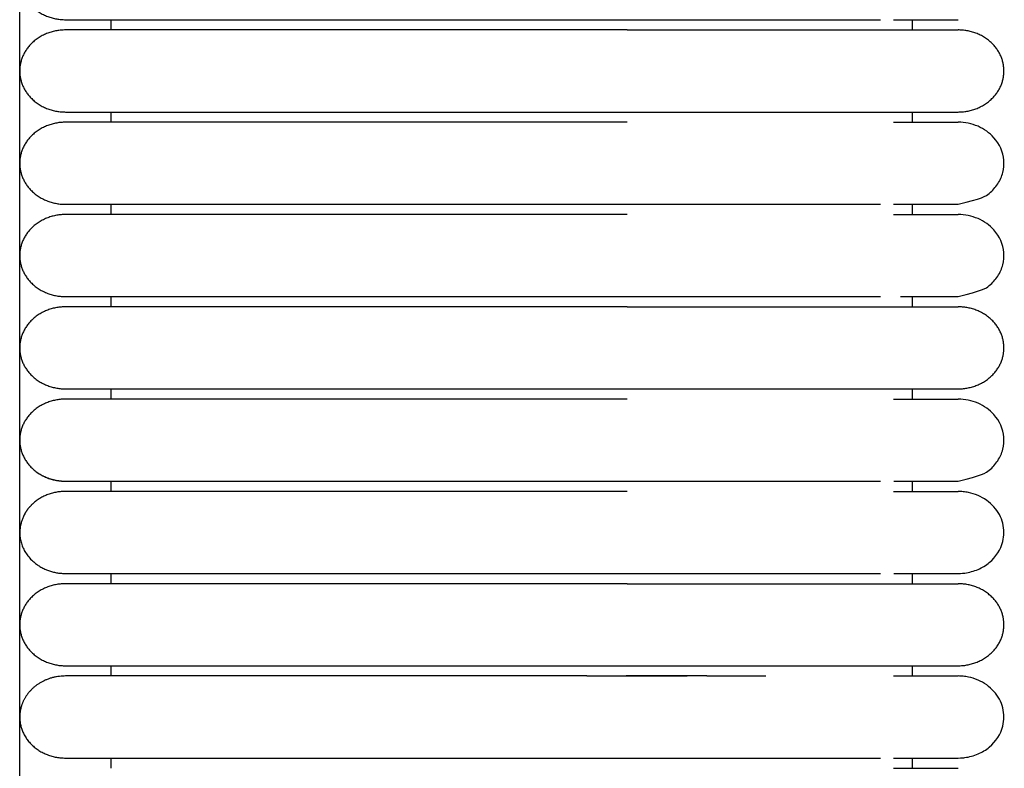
# Model space of a CAD drawing. Header units: millimetres. Extents: x -31695 to -19845, y -5614 to 7253.
# Tile 318 of 432: x -27589 to -27541, y 5244 to 5281. Entities that reach past the tile are written whole.
import ezdxf

# ---------------------------------------------------------------- set-up
doc = ezdxf.new("R2010")
doc.units = ezdxf.units.MM
doc.layers.add('2d', color=7, linetype='Continuous', true_color=0x000000)

msp = doc.modelspace()

# ---------------------------------------------------------------- linework, layer by layer
at = {"layer": '2d', "linetype": 'Continuous', "lineweight": -3}
msp.add_lwpolyline([(-27589.426, 4598.27), (-27589.426, 5374.719)], dxfattribs=at)
for points, weights, knots in [([(-27587.16, 5285.402), (-27589.426, 5285.402), (-27589.426, 5283.372), (-27589.426, 5281.343), (-27587.16, 5281.343)], [1, 0.707106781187, 1, 0.707106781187, 1], [6.283185, 6.283185, 6.283185, 9.424778, 9.424778, 12.566371, 12.566371, 12.566371]), ([(-27587.16, 5281.343), (-27587.16, 5281.343), (-27584.836, 5281.343), (-27582.512, 5281.343), (-27579.226, 5281.343)], [1, 0.853553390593, 0.853553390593, 0.853553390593, 1], [0, 0, 0, 5.79899, 5.79899, 11.59798, 11.59798, 11.59798]), ([(-27587.16, 5280.835), (-27589.426, 5280.835), (-27589.426, 5278.805), (-27589.426, 5276.775), (-27587.16, 5276.775)], [1, 0.707106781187, 1, 0.707106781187, 1], [6.283185, 6.283185, 6.283185, 9.424778, 9.424778, 12.566371, 12.566371, 12.566371]), ([(-27579.226, 5280.835), (-27582.512, 5280.835), (-27584.836, 5280.835), (-27587.16, 5280.835), (-27587.16, 5280.835)], [1, 0.853553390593, 0.853553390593, 0.853553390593, 1], [0, 0, 0, 5.79899, 5.79899, 11.59798, 11.59798, 11.59798]), ([(-27559.349, 5280.835), (-27553.715, 5280.835), (-27549.732, 5280.835), (-27547.068, 5280.835), (-27546.154, 5280.835)], [1, 0.853553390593, 0.853553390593, 0.853553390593, 0.919067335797], [0, 0, 0, 9.941125, 9.941125, 16.590224, 16.590224, 16.590224]), ([(-27542.96, 5276.775), (-27540.693, 5276.775), (-27540.693, 5278.805), (-27540.693, 5280.835), (-27542.96, 5280.835)], [1, 0.707106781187, 1, 0.707106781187, 1], [0, 0, 0, 1.570796, 1.570796, 3.141593, 3.141593, 3.141593]), ([(-27587.16, 5276.775), (-27587.16, 5276.775), (-27584.836, 5276.775), (-27582.512, 5276.775), (-27579.226, 5276.775)], [1, 0.853553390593, 0.853553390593, 0.853553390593, 1], [0, 0, 0, 5.79899, 5.79899, 11.59798, 11.59798, 11.59798]), ([(-27559.349, 5276.775), (-27553.715, 5276.775), (-27549.732, 5276.775), (-27547.068, 5276.775), (-27546.154, 5276.775)], [1, 0.853553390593, 0.853553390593, 0.853553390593, 0.919067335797], [0, 0, 0, 9.941125, 9.941125, 16.590224, 16.590224, 16.590224]), ([(-27587.16, 5276.268), (-27589.426, 5276.268), (-27589.426, 5274.238), (-27589.426, 5272.208), (-27587.16, 5272.208)], [1, 0.707106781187, 1, 0.707106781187, 1], [6.283185, 6.283185, 6.283185, 9.424778, 9.424778, 12.566371, 12.566371, 12.566371]), ([(-27579.226, 5276.268), (-27582.512, 5276.268), (-27584.836, 5276.268), (-27587.16, 5276.268), (-27587.16, 5276.268)], [1, 0.853553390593, 0.853553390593, 0.853553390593, 1], [0, 0, 0, 5.79899, 5.79899, 11.59798, 11.59798, 11.59798]), ([(-27587.16, 5272.208), (-27587.16, 5272.208), (-27584.836, 5272.208), (-27582.512, 5272.208), (-27579.226, 5272.208)], [1, 0.853553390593, 0.853553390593, 0.853553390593, 1], [0, 0, 0, 5.79899, 5.79899, 11.59798, 11.59798, 11.59798]), ([(-27587.16, 5271.7), (-27589.426, 5271.7), (-27589.426, 5269.67), (-27589.426, 5267.64), (-27587.16, 5267.64)], [1, 0.707106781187, 1, 0.707106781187, 1], [6.283185, 6.283185, 6.283185, 9.424778, 9.424778, 12.566371, 12.566371, 12.566371]), ([(-27579.226, 5271.7), (-27582.512, 5271.7), (-27584.836, 5271.7), (-27587.16, 5271.7), (-27587.16, 5271.7)], [1, 0.853553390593, 0.853553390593, 0.853553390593, 1], [0, 0, 0, 5.79899, 5.79899, 11.59798, 11.59798, 11.59798]), ([(-27587.16, 5267.64), (-27587.16, 5267.64), (-27584.836, 5267.64), (-27582.512, 5267.64), (-27579.226, 5267.64)], [1, 0.853553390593, 0.853553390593, 0.853553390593, 1], [0, 0, 0, 5.79899, 5.79899, 11.59798, 11.59798, 11.59798]), ([(-27587.16, 5267.133), (-27589.426, 5267.133), (-27589.426, 5265.103), (-27589.426, 5263.073), (-27587.16, 5263.073)], [1, 0.707106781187, 1, 0.707106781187, 1], [6.283185, 6.283185, 6.283185, 9.424778, 9.424778, 12.566371, 12.566371, 12.566371]), ([(-27579.226, 5267.133), (-27582.512, 5267.133), (-27584.836, 5267.133), (-27587.16, 5267.133), (-27587.16, 5267.133)], [1, 0.853553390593, 0.853553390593, 0.853553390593, 1], [0, 0, 0, 5.79899, 5.79899, 11.59798, 11.59798, 11.59798]), ([(-27559.349, 5267.133), (-27553.715, 5267.133), (-27549.732, 5267.133), (-27547.068, 5267.133), (-27546.154, 5267.133)], [1, 0.853553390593, 0.853553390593, 0.853553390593, 0.919067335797], [0, 0, 0, 9.941125, 9.941125, 16.590224, 16.590224, 16.590224]), ([(-27542.96, 5263.073), (-27540.693, 5263.073), (-27540.693, 5265.103), (-27540.693, 5267.133), (-27542.96, 5267.133)], [1, 0.707106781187, 1, 0.707106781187, 1], [0, 0, 0, 1.570796, 1.570796, 3.141593, 3.141593, 3.141593]), ([(-27587.16, 5263.073), (-27587.16, 5263.073), (-27584.836, 5263.073), (-27582.512, 5263.073), (-27579.226, 5263.073)], [1, 0.853553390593, 0.853553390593, 0.853553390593, 1], [0, 0, 0, 5.79899, 5.79899, 11.59798, 11.59798, 11.59798]), ([(-27559.349, 5263.073), (-27553.715, 5263.073), (-27549.732, 5263.073), (-27547.068, 5263.073), (-27546.154, 5263.073)], [1, 0.853553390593, 0.853553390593, 0.853553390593, 0.919067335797], [0, 0, 0, 9.941125, 9.941125, 16.590224, 16.590224, 16.590224]), ([(-27587.16, 5262.566), (-27589.426, 5262.566), (-27589.426, 5260.536), (-27589.426, 5258.506), (-27587.16, 5258.506)], [1, 0.707106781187, 1, 0.707106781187, 1], [6.283185, 6.283185, 6.283185, 9.424778, 9.424778, 12.566371, 12.566371, 12.566371]), ([(-27579.226, 5262.566), (-27582.512, 5262.566), (-27584.836, 5262.566), (-27587.16, 5262.566), (-27587.16, 5262.566)], [1, 0.853553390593, 0.853553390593, 0.853553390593, 1], [0, 0, 0, 5.79899, 5.79899, 11.59798, 11.59798, 11.59798]), ([(-27587.16, 5258.506), (-27587.16, 5258.506), (-27584.836, 5258.506), (-27582.512, 5258.506), (-27579.226, 5258.506)], [1, 0.853553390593, 0.853553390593, 0.853553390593, 1], [0, 0, 0, 5.79899, 5.79899, 11.59798, 11.59798, 11.59798]), ([(-27587.16, 5257.998), (-27588.099, 5257.998), (-27588.762, 5257.404), (-27589.016, 5257.177), (-27589.178, 5256.891)], [1, 0.853553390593, 0.853553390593, 0.853553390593, 0.874856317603], [0, 0, 0, 1.656854, 1.656854, 2.288777, 2.288777, 2.288777]), ([(-27579.226, 5257.998), (-27582.512, 5257.998), (-27584.836, 5257.998), (-27587.16, 5257.998), (-27587.16, 5257.998)], [1, 0.853553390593, 0.853553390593, 0.853553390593, 1], [0, 0, 0, 5.79899, 5.79899, 11.59798, 11.59798, 11.59798]), ([(-27589.178, 5256.891), (-27589.556, 5256.125), (-27588.893, 5253.938), (-27587.16, 5253.938)], [1, 1.00834949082, 0.759477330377, 1], [14.694115, 14.694115, 14.694115, 16.269693, 18.849556, 18.849556, 18.849556]), ([(-27587.16, 5253.938), (-27587.16, 5253.938), (-27584.836, 5253.938), (-27582.512, 5253.938), (-27579.226, 5253.938)], [1, 0.853553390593, 0.853553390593, 0.853553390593, 1], [0, 0, 0, 5.79899, 5.79899, 11.59798, 11.59798, 11.59798]), ([(-27587.16, 5253.431), (-27589.426, 5253.431), (-27589.426, 5251.401), (-27589.426, 5249.371), (-27587.16, 5249.371)], [1, 0.707106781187, 1, 0.707106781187, 1], [6.283185, 6.283185, 6.283185, 9.424778, 9.424778, 12.566371, 12.566371, 12.566371]), ([(-27579.226, 5253.431), (-27582.512, 5253.431), (-27584.836, 5253.431), (-27587.16, 5253.431), (-27587.16, 5253.431)], [1, 0.853553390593, 0.853553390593, 0.853553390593, 1], [0, 0, 0, 5.79899, 5.79899, 11.59798, 11.59798, 11.59798]), ([(-27559.349, 5253.431), (-27553.715, 5253.431), (-27549.732, 5253.431), (-27547.068, 5253.431), (-27546.154, 5253.431)], [1, 0.853553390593, 0.853553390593, 0.853553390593, 0.919067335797], [0, 0, 0, 9.941125, 9.941125, 16.590224, 16.590224, 16.590224]), ([(-27542.96, 5249.371), (-27540.693, 5249.371), (-27540.693, 5251.401), (-27540.693, 5253.431), (-27542.96, 5253.431)], [1, 0.707106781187, 1, 0.707106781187, 1], [0, 0, 0, 1.570796, 1.570796, 3.141593, 3.141593, 3.141593]), ([(-27587.16, 5249.371), (-27587.16, 5249.371), (-27584.836, 5249.371), (-27582.512, 5249.371), (-27579.226, 5249.371)], [1, 0.853553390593, 0.853553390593, 0.853553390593, 1], [0, 0, 0, 5.79899, 5.79899, 11.59798, 11.59798, 11.59798]), ([(-27559.349, 5249.371), (-27553.715, 5249.371), (-27549.732, 5249.371), (-27547.068, 5249.371), (-27546.154, 5249.371)], [1, 0.853553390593, 0.853553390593, 0.853553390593, 0.919067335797], [0, 0, 0, 9.941125, 9.941125, 16.590224, 16.590224, 16.590224]), ([(-27579.226, 5248.864), (-27582.512, 5248.864), (-27584.836, 5248.864), (-27587.16, 5248.864), (-27587.16, 5248.864)], [1, 0.853553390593, 0.853553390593, 0.853553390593, 1], [0, 0, 0, 5.79899, 5.79899, 11.59798, 11.59798, 11.59798]), ([(-27589.179, 5247.755), (-27589.426, 5247.321), (-27589.426, 5246.834), (-27589.426, 5245.993), (-27588.762, 5245.398), (-27588.099, 5244.804), (-27587.16, 5244.804)], [0.874965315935, 0.909550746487, 1, 0.853553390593, 0.853553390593, 0.853553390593, 1], [2.290392, 2.290392, 2.290392, 3.313708, 3.313708, 4.970563, 4.970563, 6.627417, 6.627417, 6.627417]), ([(-27587.16, 5244.804), (-27587.16, 5244.804), (-27584.836, 5244.804), (-27582.512, 5244.804), (-27579.226, 5244.804)], [1, 0.853553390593, 0.853553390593, 0.853553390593, 1], [0, 0, 0, 5.79899, 5.79899, 11.59798, 11.59798, 11.59798])]:
    msp.add_rational_spline(points, weights, degree=2, knots=knots, dxfattribs=at)
for points, degree in [([(-27584.893, 5280.835), (-27584.893, 5281.089), (-27584.893, 5281.343)], 2), ([(-27579.226, 5281.343), (-27569.288, 5281.343), (-27559.349, 5281.343)], 2), ([(-27545.226, 5280.835), (-27545.226, 5281.089), (-27545.226, 5281.343)], 2), ([(-27542.965, 5281.343), (-27542.965, 5281.343), (-27542.965, 5281.343), (-27542.965, 5281.343)], 3), ([(-27559.349, 5280.835), (-27569.288, 5280.835), (-27579.226, 5280.835)], 2), ([(-27584.893, 5276.268), (-27584.893, 5276.521), (-27584.893, 5276.775)], 2), ([(-27579.226, 5276.775), (-27569.288, 5276.775), (-27559.349, 5276.775)], 2), ([(-27545.226, 5276.268), (-27545.226, 5276.522), (-27545.226, 5276.775)], 2), ([(-27559.349, 5276.268), (-27569.288, 5276.268), (-27579.226, 5276.268)], 2), ([(-27584.893, 5271.7), (-27584.893, 5271.954), (-27584.893, 5272.208)], 2), ([(-27579.226, 5272.208), (-27569.288, 5272.208), (-27559.349, 5272.208)], 2), ([(-27545.226, 5271.701), (-27545.226, 5271.954), (-27545.226, 5272.208)], 2), ([(-27542.965, 5272.208), (-27542.965, 5272.208), (-27542.965, 5272.208), (-27542.965, 5272.208)], 3), ([(-27559.349, 5271.7), (-27569.288, 5271.7), (-27579.226, 5271.7)], 2), ([(-27584.893, 5267.133), (-27584.893, 5267.387), (-27584.893, 5267.64)], 2), ([(-27579.226, 5267.64), (-27569.288, 5267.64), (-27559.349, 5267.64)], 2), ([(-27545.226, 5267.133), (-27545.226, 5267.387), (-27545.226, 5267.641)], 2), ([(-27542.965, 5267.641), (-27542.965, 5267.641), (-27542.965, 5267.641), (-27542.965, 5267.641)], 3), ([(-27559.349, 5267.133), (-27569.288, 5267.133), (-27579.226, 5267.133)], 2), ([(-27584.893, 5262.566), (-27584.893, 5262.819), (-27584.893, 5263.073)], 2), ([(-27579.226, 5263.073), (-27569.288, 5263.073), (-27559.349, 5263.073)], 2), ([(-27545.226, 5262.566), (-27545.226, 5262.82), (-27545.226, 5263.073)], 2), ([(-27559.349, 5262.566), (-27569.288, 5262.566), (-27579.226, 5262.566)], 2), ([(-27584.893, 5257.998), (-27584.893, 5258.252), (-27584.893, 5258.506)], 2), ([(-27579.226, 5258.506), (-27569.288, 5258.506), (-27559.349, 5258.506)], 2), ([(-27545.226, 5257.998), (-27545.226, 5258.252), (-27545.226, 5258.506)], 2), ([(-27559.349, 5257.998), (-27569.288, 5257.998), (-27579.226, 5257.998)], 2), ([(-27584.893, 5253.431), (-27584.893, 5253.685), (-27584.893, 5253.938)], 2), ([(-27579.226, 5253.938), (-27569.288, 5253.938), (-27559.349, 5253.938)], 2), ([(-27545.226, 5253.431), (-27545.226, 5253.685), (-27545.226, 5253.939)], 2), ([(-27559.349, 5253.431), (-27569.288, 5253.431), (-27579.226, 5253.431)], 2), ([(-27584.893, 5248.864), (-27584.893, 5249.117), (-27584.893, 5249.371)], 2), ([(-27579.226, 5249.371), (-27569.288, 5249.371), (-27559.349, 5249.371)], 2), ([(-27545.226, 5248.864), (-27545.226, 5249.117), (-27545.226, 5249.371)], 2), ([(-27561.341, 5248.864), (-27570.283, 5248.864), (-27579.226, 5248.864)], 2), ([(-27555.407, 5248.864), (-27555.631, 5248.864), (-27555.857, 5248.864), (-27556.084, 5248.864)], 3), ([(-27584.893, 5244.297), (-27584.893, 5244.55), (-27584.893, 5244.804)], 2), ([(-27579.226, 5244.804), (-27569.288, 5244.804), (-27559.349, 5244.804)], 2), ([(-27545.226, 5244.296), (-27545.226, 5244.55), (-27545.226, 5244.804)], 2)]:
    msp.add_open_spline(points, degree=degree, dxfattribs=at)
for points, knots in [([(-27559.349, 5281.343), (-27559.123, 5281.343), (-27558.89, 5281.343), (-27558.664, 5281.343), (-27558.436, 5281.343), (-27558.208, 5281.343), (-27557.98, 5281.343), (-27557.752, 5281.343), (-27557.525, 5281.343), (-27557.298, 5281.343), (-27557.071, 5281.343), (-27556.845, 5281.343), (-27556.62, 5281.343), (-27556.395, 5281.343), (-27556.171, 5281.343), (-27555.948, 5281.343), (-27555.726, 5281.343), (-27555.504, 5281.343), (-27555.284, 5281.343), (-27555.064, 5281.343), (-27554.846, 5281.343), (-27554.63, 5281.343), (-27554.414, 5281.343), (-27554.199, 5281.343), (-27553.987, 5281.343), (-27553.774, 5281.343), (-27553.565, 5281.343), (-27553.359, 5281.343), (-27553.153, 5281.343), (-27552.951, 5281.343), (-27552.752, 5281.343), (-27552.553, 5281.343), (-27552.358, 5281.343), (-27552.167, 5281.343), (-27551.976, 5281.343), (-27551.788, 5281.343), (-27551.605, 5281.343), (-27551.421, 5281.343), (-27551.242, 5281.343), (-27551.066, 5281.343), (-27550.891, 5281.343), (-27550.719, 5281.343), (-27550.552, 5281.343), (-27550.385, 5281.343), (-27550.222, 5281.343), (-27550.063, 5281.343), (-27549.984, 5281.343), (-27549.906, 5281.343), (-27549.829, 5281.343), (-27549.752, 5281.343), (-27549.676, 5281.343), (-27549.496, 5281.343), (-27549.461, 5281.343), (-27549.426, 5281.343), (-27549.288, 5281.343), (-27549.253, 5281.343), (-27549.219, 5281.343), (-27549.134, 5281.343), (-27549.117, 5281.343), (-27549.1, 5281.343), (-27548.983, 5281.343), (-27548.949, 5281.343), (-27548.916, 5281.343), (-27548.784, 5281.343), (-27548.719, 5281.343), (-27548.654, 5281.343), (-27548.543, 5281.343), (-27548.527, 5281.343), (-27548.511, 5281.343), (-27548.401, 5281.343), (-27548.338, 5281.343), (-27548.277, 5281.343), (-27548.216, 5281.343), (-27548.155, 5281.343), (-27548.096, 5281.343), (-27547.949, 5281.343), (-27547.92, 5281.343), (-27547.891, 5281.343), (-27547.777, 5281.343), (-27547.763, 5281.343), (-27547.749, 5281.343), (-27547.652, 5281.343), (-27547.645, 5281.343), (-27547.638, 5281.343), (-27547.53, 5281.343), (-27547.476, 5281.343), (-27547.423, 5281.343), (-27547.372, 5281.343), (-27547.32, 5281.343), (-27547.27, 5281.343), (-27546.808, 5281.343)], [0, 0, 0, 0, 0.643984, 0.643984, 0.643984, 1.289245, 1.289245, 1.289245, 1.935684, 1.935684, 1.935684, 2.583186, 2.583186, 2.583186, 3.231641, 3.231641, 3.231641, 3.880955, 3.880955, 3.880955, 4.531055, 4.531055, 4.531055, 5.181917, 5.181917, 5.181917, 5.831836, 5.831836, 5.831836, 6.47574, 6.47574, 6.47574, 7.113966, 7.113966, 7.113966, 7.746574, 7.746574, 7.746574, 8.373494, 8.373494, 8.373494, 8.994597, 8.994597, 8.994597, 9.609657, 9.609657, 9.609657, 9.914822, 9.914822, 9.914822, 10.361258, 10.361258, 10.361258, 10.648538, 10.648538, 10.648538, 10.865287, 10.865287, 10.865287, 11.083117, 11.083117, 11.083117, 11.375199, 11.375199, 11.375199, 11.74288, 11.74288, 11.74288, 11.96483, 11.96483, 11.96483, 12.262296, 12.262296, 12.262296, 12.711712, 12.711712, 12.711712, 13.01343, 13.01343, 13.01343, 13.240811, 13.240811, 13.240811, 13.469121, 13.469121, 13.469121, 13.774972, 13.774972, 13.774972, 14.082468, 14.082468, 14.082468, 14.082468]), ([(-27546.154, 5281.343), (-27545.38, 5281.343), (-27544.746, 5281.343), (-27544.255, 5281.343), (-27543.835, 5281.343), (-27543.52, 5281.343), (-27543.306, 5281.343), (-27543.092, 5281.343), (-27542.981, 5281.343), (-27542.965, 5281.343)], [0.02113, 0.02113, 0.02113, 0.02113, 8.582817, 8.582817, 8.582817, 15.826699, 15.826699, 15.826699, 22.965417, 22.965417, 22.965417, 22.965417]), ([(-27546.154, 5276.268), (-27545.377, 5276.268), (-27544.742, 5276.268), (-27544.249, 5276.268), (-27543.83, 5276.268), (-27543.514, 5276.268), (-27543.3, 5276.268), (-27543.087, 5276.268), (-27542.975, 5276.268), (-27542.96, 5276.268)], [0, 0, 0, 0, 8.64999, 8.64999, 8.64999, 15.950307, 15.950307, 15.950307, 23.144641, 23.144641, 23.144641, 23.144641]), ([(-27542.965, 5272.208), (-27541.773, 5272.496), (-27541.584, 5272.612), (-27541.418, 5272.75), (-27541.252, 5272.887), (-27541.11, 5273.047), (-27540.997, 5273.222), (-27540.884, 5273.398), (-27540.8, 5273.588), (-27540.75, 5273.786), (-27540.7, 5273.983), (-27540.682, 5274.188), (-27540.699, 5274.389), (-27540.733, 5274.793), (-27540.905, 5275.187), (-27541.187, 5275.503), (-27541.398, 5275.741), (-27541.671, 5275.935), (-27541.976, 5276.067), (-27542.282, 5276.198), (-27542.62, 5276.268), (-27542.96, 5276.268)], [27.520769, 27.520769, 27.520769, 27.520769, 29.220803, 29.220803, 29.220803, 30.919984, 30.919984, 30.919984, 32.619453, 32.619453, 32.619453, 34.319732, 34.319732, 34.319732, 37.755656, 37.755656, 37.755656, 40.317792, 40.317792, 40.317792, 42.878079, 42.878079, 42.878079, 42.878079]), ([(-27559.349, 5272.208), (-27559.123, 5272.208), (-27558.89, 5272.208), (-27558.664, 5272.208), (-27558.436, 5272.208), (-27558.208, 5272.208), (-27557.98, 5272.208), (-27557.752, 5272.208), (-27557.525, 5272.208), (-27557.298, 5272.208), (-27557.071, 5272.208), (-27556.845, 5272.208), (-27556.62, 5272.208), (-27556.395, 5272.208), (-27556.171, 5272.208), (-27555.948, 5272.208), (-27555.726, 5272.208), (-27555.504, 5272.208), (-27555.284, 5272.208), (-27555.064, 5272.208), (-27554.846, 5272.208), (-27554.63, 5272.208), (-27554.414, 5272.208), (-27554.199, 5272.208), (-27553.987, 5272.208), (-27553.774, 5272.208), (-27553.565, 5272.208), (-27553.359, 5272.208), (-27553.153, 5272.208), (-27552.951, 5272.208), (-27552.752, 5272.208), (-27552.553, 5272.208), (-27552.358, 5272.208), (-27552.167, 5272.208), (-27551.976, 5272.208), (-27551.788, 5272.208), (-27551.605, 5272.208), (-27551.421, 5272.208), (-27551.242, 5272.208), (-27551.066, 5272.208), (-27550.891, 5272.208), (-27550.719, 5272.208), (-27550.552, 5272.208), (-27550.385, 5272.208), (-27550.222, 5272.208), (-27550.063, 5272.208), (-27549.984, 5272.208), (-27549.906, 5272.208), (-27549.829, 5272.208), (-27549.752, 5272.208), (-27549.676, 5272.208), (-27549.496, 5272.208), (-27549.461, 5272.208), (-27549.426, 5272.208), (-27549.288, 5272.208), (-27549.253, 5272.208), (-27549.219, 5272.208), (-27549.134, 5272.208), (-27549.117, 5272.208), (-27549.1, 5272.208), (-27548.983, 5272.208), (-27548.949, 5272.208), (-27548.916, 5272.208), (-27548.784, 5272.208), (-27548.719, 5272.208), (-27548.654, 5272.208), (-27548.543, 5272.208), (-27548.527, 5272.208), (-27548.511, 5272.208), (-27548.401, 5272.208), (-27548.339, 5272.208), (-27548.277, 5272.208), (-27548.216, 5272.208), (-27548.156, 5272.208), (-27548.096, 5272.208), (-27547.949, 5272.208), (-27547.92, 5272.208), (-27547.891, 5272.208), (-27547.777, 5272.208), (-27547.763, 5272.208), (-27547.749, 5272.208), (-27547.652, 5272.208), (-27547.645, 5272.208), (-27547.638, 5272.208), (-27547.53, 5272.208), (-27547.476, 5272.208), (-27547.423, 5272.208), (-27547.372, 5272.208), (-27547.32, 5272.208), (-27547.27, 5272.208), (-27546.808, 5272.208)], [0, 0, 0, 0, 0.643984, 0.643984, 0.643984, 1.289245, 1.289245, 1.289245, 1.935684, 1.935684, 1.935684, 2.583186, 2.583186, 2.583186, 3.231641, 3.231641, 3.231641, 3.880955, 3.880955, 3.880955, 4.531055, 4.531055, 4.531055, 5.181917, 5.181917, 5.181917, 5.831836, 5.831836, 5.831836, 6.47574, 6.47574, 6.47574, 7.113966, 7.113966, 7.113966, 7.746574, 7.746574, 7.746574, 8.373494, 8.373494, 8.373494, 8.994597, 8.994597, 8.994597, 9.609657, 9.609657, 9.609657, 9.914822, 9.914822, 9.914822, 10.361258, 10.361258, 10.361258, 10.648538, 10.648538, 10.648538, 10.865287, 10.865287, 10.865287, 11.083117, 11.083117, 11.083117, 11.375199, 11.375199, 11.375199, 11.742881, 11.742881, 11.742881, 11.96483, 11.96483, 11.96483, 12.262296, 12.262296, 12.262296, 12.711712, 12.711712, 12.711712, 13.01343, 13.01343, 13.01343, 13.240811, 13.240811, 13.240811, 13.469121, 13.469121, 13.469121, 13.774972, 13.774972, 13.774972, 14.082468, 14.082468, 14.082468, 14.082468]), ([(-27546.154, 5272.208), (-27545.38, 5272.208), (-27544.746, 5272.208), (-27544.255, 5272.208), (-27543.835, 5272.208), (-27543.52, 5272.208), (-27543.306, 5272.208), (-27543.092, 5272.208), (-27542.981, 5272.208), (-27542.965, 5272.208)], [0.02113, 0.02113, 0.02113, 0.02113, 8.582817, 8.582817, 8.582817, 15.8267, 15.8267, 15.8267, 22.965418, 22.965418, 22.965418, 22.965418]), ([(-27546.154, 5271.701), (-27545.377, 5271.701), (-27544.742, 5271.701), (-27544.249, 5271.701), (-27543.83, 5271.701), (-27543.514, 5271.701), (-27543.3, 5271.701), (-27543.087, 5271.701), (-27542.975, 5271.701), (-27542.96, 5271.701)], [0, 0, 0, 0, 8.64999, 8.64999, 8.64999, 15.950307, 15.950307, 15.950307, 23.144641, 23.144641, 23.144641, 23.144641]), ([(-27542.965, 5267.641), (-27541.773, 5267.929), (-27541.584, 5268.044), (-27541.418, 5268.182), (-27541.252, 5268.32), (-27541.11, 5268.48), (-27540.997, 5268.655), (-27540.884, 5268.83), (-27540.8, 5269.021), (-27540.75, 5269.218), (-27540.7, 5269.416), (-27540.682, 5269.62), (-27540.699, 5269.822), (-27540.733, 5270.226), (-27540.905, 5270.62), (-27541.187, 5270.936), (-27541.398, 5271.174), (-27541.671, 5271.368), (-27541.976, 5271.499), (-27542.282, 5271.631), (-27542.62, 5271.701), (-27542.96, 5271.701)], [27.520769, 27.520769, 27.520769, 27.520769, 29.220803, 29.220803, 29.220803, 30.919984, 30.919984, 30.919984, 32.619454, 32.619454, 32.619454, 34.319732, 34.319732, 34.319732, 37.755656, 37.755656, 37.755656, 40.317792, 40.317792, 40.317792, 42.878079, 42.878079, 42.878079, 42.878079]), ([(-27559.349, 5267.641), (-27559.123, 5267.641), (-27558.89, 5267.641), (-27558.664, 5267.641), (-27558.436, 5267.641), (-27558.208, 5267.641), (-27557.98, 5267.641), (-27557.752, 5267.641), (-27557.525, 5267.641), (-27557.298, 5267.641), (-27557.071, 5267.641), (-27556.845, 5267.641), (-27556.62, 5267.641), (-27556.395, 5267.641), (-27556.171, 5267.641), (-27555.948, 5267.641), (-27555.726, 5267.641), (-27555.504, 5267.641), (-27555.284, 5267.641), (-27555.064, 5267.641), (-27554.846, 5267.641), (-27554.63, 5267.641), (-27554.414, 5267.641), (-27554.199, 5267.641), (-27553.987, 5267.641), (-27553.774, 5267.641), (-27553.565, 5267.641), (-27553.359, 5267.641), (-27553.153, 5267.641), (-27552.951, 5267.641), (-27552.752, 5267.641), (-27552.553, 5267.641), (-27552.358, 5267.641), (-27552.167, 5267.641), (-27551.976, 5267.641), (-27551.788, 5267.641), (-27551.605, 5267.641), (-27551.421, 5267.641), (-27551.242, 5267.641), (-27551.066, 5267.641), (-27550.891, 5267.641), (-27550.719, 5267.641), (-27550.552, 5267.641), (-27550.385, 5267.641), (-27550.222, 5267.641), (-27550.063, 5267.641), (-27549.984, 5267.641), (-27549.906, 5267.641), (-27549.829, 5267.641), (-27549.752, 5267.641), (-27549.676, 5267.641), (-27549.496, 5267.641), (-27549.461, 5267.641), (-27549.426, 5267.641), (-27549.288, 5267.641), (-27549.253, 5267.641), (-27549.219, 5267.641), (-27549.134, 5267.641), (-27549.117, 5267.641), (-27549.1, 5267.641), (-27548.983, 5267.641), (-27548.949, 5267.641), (-27548.916, 5267.641), (-27548.784, 5267.641), (-27548.719, 5267.641), (-27548.654, 5267.641), (-27548.543, 5267.641), (-27548.527, 5267.641), (-27548.511, 5267.641), (-27548.401, 5267.641), (-27548.339, 5267.641), (-27548.277, 5267.641), (-27548.216, 5267.641), (-27548.156, 5267.641), (-27548.096, 5267.641), (-27547.949, 5267.641), (-27547.92, 5267.641), (-27547.891, 5267.641), (-27547.777, 5267.641), (-27547.763, 5267.641), (-27547.749, 5267.641), (-27547.652, 5267.641), (-27547.645, 5267.641), (-27547.638, 5267.641), (-27547.53, 5267.641), (-27547.476, 5267.641), (-27547.423, 5267.641), (-27547.372, 5267.641), (-27547.32, 5267.641), (-27547.27, 5267.641), (-27546.808, 5267.641)], [0, 0, 0, 0, 0.643984, 0.643984, 0.643984, 1.289245, 1.289245, 1.289245, 1.935684, 1.935684, 1.935684, 2.583186, 2.583186, 2.583186, 3.231641, 3.231641, 3.231641, 3.880955, 3.880955, 3.880955, 4.531055, 4.531055, 4.531055, 5.181917, 5.181917, 5.181917, 5.831836, 5.831836, 5.831836, 6.47574, 6.47574, 6.47574, 7.113965, 7.113965, 7.113965, 7.746574, 7.746574, 7.746574, 8.373494, 8.373494, 8.373494, 8.994597, 8.994597, 8.994597, 9.609657, 9.609657, 9.609657, 9.914822, 9.914822, 9.914822, 10.361258, 10.361258, 10.361258, 10.648538, 10.648538, 10.648538, 10.865287, 10.865287, 10.865287, 11.083117, 11.083117, 11.083117, 11.375199, 11.375199, 11.375199, 11.742881, 11.742881, 11.742881, 11.96483, 11.96483, 11.96483, 12.262296, 12.262296, 12.262296, 12.711712, 12.711712, 12.711712, 13.01343, 13.01343, 13.01343, 13.240811, 13.240811, 13.240811, 13.469121, 13.469121, 13.469121, 13.774972, 13.774972, 13.774972, 14.082468, 14.082468, 14.082468, 14.082468]), ([(-27545.808, 5267.641), (-27545.189, 5267.641), (-27544.671, 5267.641), (-27544.255, 5267.641), (-27543.835, 5267.641), (-27543.52, 5267.641), (-27543.306, 5267.641), (-27543.092, 5267.641), (-27542.981, 5267.641), (-27542.965, 5267.641)], [1.313016, 1.313016, 1.313016, 1.313016, 8.570476, 8.570476, 8.570476, 15.820575, 15.820575, 15.820575, 22.965418, 22.965418, 22.965418, 22.965418]), ([(-27546.154, 5262.566), (-27545.377, 5262.566), (-27544.742, 5262.566), (-27544.249, 5262.566), (-27543.83, 5262.566), (-27543.514, 5262.566), (-27543.3, 5262.566), (-27543.087, 5262.566), (-27542.975, 5262.566), (-27542.96, 5262.566)], [0, 0, 0, 0, 8.64999, 8.64999, 8.64999, 15.950307, 15.950307, 15.950307, 23.144641, 23.144641, 23.144641, 23.144641]), ([(-27542.965, 5258.506), (-27541.773, 5258.794), (-27541.584, 5258.91), (-27541.418, 5259.048), (-27541.252, 5259.185), (-27541.11, 5259.345), (-27540.997, 5259.52), (-27540.884, 5259.696), (-27540.8, 5259.886), (-27540.75, 5260.084), (-27540.7, 5260.281), (-27540.682, 5260.485), (-27540.699, 5260.687), (-27540.733, 5261.091), (-27540.905, 5261.485), (-27541.187, 5261.801), (-27541.398, 5262.039), (-27541.671, 5262.233), (-27541.976, 5262.365), (-27542.282, 5262.496), (-27542.62, 5262.566), (-27542.96, 5262.566)], [27.465522, 27.465522, 27.465522, 27.465522, 29.171672, 29.171672, 29.171672, 30.876965, 30.876965, 30.876965, 32.582549, 32.582549, 32.582549, 34.288944, 34.288944, 34.288944, 37.737229, 37.737229, 37.737229, 40.308581, 40.308581, 40.308581, 42.878079, 42.878079, 42.878079, 42.878079]), ([(-27559.349, 5258.506), (-27559.123, 5258.506), (-27558.89, 5258.506), (-27558.664, 5258.506), (-27558.436, 5258.506), (-27558.208, 5258.506), (-27557.98, 5258.506), (-27557.752, 5258.506), (-27557.525, 5258.506), (-27557.298, 5258.506), (-27557.071, 5258.506), (-27556.845, 5258.506), (-27556.62, 5258.506), (-27556.395, 5258.506), (-27556.171, 5258.506), (-27555.948, 5258.506), (-27555.726, 5258.506), (-27555.504, 5258.506), (-27555.284, 5258.506), (-27555.064, 5258.506), (-27554.846, 5258.506), (-27554.63, 5258.506), (-27554.414, 5258.506), (-27554.199, 5258.506), (-27553.987, 5258.506), (-27553.774, 5258.506), (-27553.565, 5258.506), (-27553.359, 5258.506), (-27553.153, 5258.506), (-27552.951, 5258.506), (-27552.752, 5258.506), (-27552.553, 5258.506), (-27552.358, 5258.506), (-27552.167, 5258.506), (-27551.976, 5258.506), (-27551.788, 5258.506), (-27551.605, 5258.506), (-27551.421, 5258.506), (-27551.242, 5258.506), (-27551.066, 5258.506), (-27550.891, 5258.506), (-27550.719, 5258.506), (-27550.552, 5258.506), (-27550.385, 5258.506), (-27550.222, 5258.506), (-27550.063, 5258.506), (-27549.984, 5258.506), (-27549.906, 5258.506), (-27549.829, 5258.506), (-27549.752, 5258.506), (-27549.676, 5258.506), (-27549.496, 5258.506), (-27549.461, 5258.506), (-27549.426, 5258.506), (-27549.288, 5258.506), (-27549.253, 5258.506), (-27549.219, 5258.506), (-27549.134, 5258.506), (-27549.117, 5258.506), (-27549.1, 5258.506), (-27548.983, 5258.506), (-27548.949, 5258.506), (-27548.916, 5258.506), (-27548.784, 5258.506), (-27548.719, 5258.506), (-27548.654, 5258.506), (-27548.543, 5258.506), (-27548.527, 5258.506), (-27548.511, 5258.506), (-27548.401, 5258.506), (-27548.338, 5258.506), (-27548.277, 5258.506), (-27548.216, 5258.506), (-27548.155, 5258.506), (-27548.096, 5258.506), (-27547.949, 5258.506), (-27547.92, 5258.506), (-27547.891, 5258.506), (-27547.777, 5258.506), (-27547.763, 5258.506), (-27547.749, 5258.506), (-27547.652, 5258.506), (-27547.645, 5258.506), (-27547.638, 5258.506), (-27547.53, 5258.506), (-27547.476, 5258.506), (-27547.423, 5258.506), (-27547.372, 5258.506), (-27547.32, 5258.506), (-27547.27, 5258.506), (-27546.808, 5258.506)], [0, 0, 0, 0, 0.643984, 0.643984, 0.643984, 1.289245, 1.289245, 1.289245, 1.935684, 1.935684, 1.935684, 2.583186, 2.583186, 2.583186, 3.231641, 3.231641, 3.231641, 3.880954, 3.880954, 3.880954, 4.531055, 4.531055, 4.531055, 5.181917, 5.181917, 5.181917, 5.831835, 5.831835, 5.831835, 6.475739, 6.475739, 6.475739, 7.113965, 7.113965, 7.113965, 7.746574, 7.746574, 7.746574, 8.373494, 8.373494, 8.373494, 8.994597, 8.994597, 8.994597, 9.609657, 9.609657, 9.609657, 9.914821, 9.914821, 9.914821, 10.361257, 10.361257, 10.361257, 10.648538, 10.648538, 10.648538, 10.865287, 10.865287, 10.865287, 11.083117, 11.083117, 11.083117, 11.375199, 11.375199, 11.375199, 11.74288, 11.74288, 11.74288, 11.96483, 11.96483, 11.96483, 12.262296, 12.262296, 12.262296, 12.711712, 12.711712, 12.711712, 13.01343, 13.01343, 13.01343, 13.24081, 13.24081, 13.24081, 13.469121, 13.469121, 13.469121, 13.774972, 13.774972, 13.774972, 14.082467, 14.082467, 14.082467, 14.082467]), ([(-27546.136, 5258.506), (-27545.37, 5258.506), (-27544.742, 5258.506), (-27544.255, 5258.506), (-27543.835, 5258.506), (-27543.52, 5258.506), (-27543.306, 5258.506), (-27543.092, 5258.506), (-27542.981, 5258.506), (-27542.965, 5258.506)], [0.085386, 0.085386, 0.085386, 0.085386, 8.582237, 8.582237, 8.582237, 15.826412, 15.826412, 15.826412, 22.965419, 22.965419, 22.965419, 22.965419]), ([(-27546.155, 5257.998), (-27545.378, 5257.998), (-27544.742, 5257.998), (-27544.25, 5257.998), (-27543.83, 5257.998), (-27543.514, 5257.998), (-27543.301, 5257.998), (-27543.087, 5257.998), (-27542.975, 5257.998), (-27542.96, 5257.998)], [0, 0, 0, 0, 8.649968, 8.649968, 8.649968, 15.950267, 15.950267, 15.950267, 23.144584, 23.144584, 23.144584, 23.144584]), ([(-27542.959, 5253.939), (-27542.771, 5253.944), (-27542.696, 5253.951), (-27542.622, 5253.961), (-27542.398, 5253.991), (-27542.18, 5254.052), (-27541.976, 5254.14), (-27541.772, 5254.227), (-27541.583, 5254.342), (-27541.417, 5254.48), (-27541.086, 5254.756), (-27540.85, 5255.122), (-27540.749, 5255.516), (-27540.674, 5255.813), (-27540.674, 5256.124), (-27540.75, 5256.42), (-27540.825, 5256.716), (-27540.976, 5256.997), (-27541.187, 5257.234), (-27541.399, 5257.472), (-27541.671, 5257.666), (-27541.976, 5257.797), (-27542.129, 5257.863), (-27542.29, 5257.914), (-27542.455, 5257.947), (-27542.538, 5257.964), (-27542.622, 5257.977), (-27542.748, 5257.99), (-27542.79, 5257.993), (-27542.864, 5257.996), (-27542.928, 5257.998), (-27542.96, 5257.998)], [23.445837, 23.445837, 23.445837, 23.445837, 23.445849, 23.445849, 23.445849, 24.046298, 24.046298, 24.046298, 24.647114, 24.647114, 24.647114, 25.861403, 25.861403, 25.861403, 26.766963, 26.766963, 26.766963, 27.671868, 27.671868, 27.671868, 28.577127, 28.577127, 28.577127, 29.026864, 29.026864, 29.026864, 29.266302, 29.266302, 29.386013, 29.386013, 29.475738, 29.475738, 29.475738, 29.475738]), ([(-27559.349, 5253.939), (-27559.123, 5253.939), (-27558.89, 5253.939), (-27558.664, 5253.939), (-27558.436, 5253.939), (-27558.208, 5253.939), (-27557.98, 5253.939), (-27557.752, 5253.939), (-27557.525, 5253.939), (-27557.298, 5253.939), (-27557.071, 5253.939), (-27556.845, 5253.939), (-27556.62, 5253.939), (-27556.395, 5253.939), (-27556.171, 5253.939), (-27555.948, 5253.939), (-27555.726, 5253.939), (-27555.504, 5253.939), (-27555.284, 5253.939), (-27555.064, 5253.939), (-27554.846, 5253.939), (-27554.63, 5253.939), (-27554.414, 5253.939), (-27554.199, 5253.939), (-27553.987, 5253.939), (-27553.774, 5253.939), (-27553.565, 5253.939), (-27553.359, 5253.939), (-27553.153, 5253.939), (-27552.951, 5253.939), (-27552.752, 5253.939), (-27552.553, 5253.939), (-27552.358, 5253.939), (-27552.167, 5253.939), (-27551.977, 5253.939), (-27551.789, 5253.939), (-27551.605, 5253.939), (-27551.421, 5253.939), (-27551.242, 5253.939), (-27551.066, 5253.939), (-27550.892, 5253.939), (-27550.72, 5253.939), (-27550.552, 5253.939), (-27550.385, 5253.939), (-27550.222, 5253.939), (-27550.063, 5253.939), (-27549.984, 5253.939), (-27549.906, 5253.939), (-27549.829, 5253.939), (-27549.752, 5253.939), (-27549.676, 5253.939), (-27549.496, 5253.939), (-27549.461, 5253.939), (-27549.426, 5253.939), (-27549.288, 5253.939), (-27549.253, 5253.939), (-27549.219, 5253.939), (-27549.134, 5253.939), (-27549.117, 5253.939), (-27549.1, 5253.939), (-27548.983, 5253.939), (-27548.949, 5253.939), (-27548.916, 5253.939), (-27548.784, 5253.939), (-27548.719, 5253.939), (-27548.654, 5253.939), (-27548.543, 5253.939), (-27548.527, 5253.939), (-27548.511, 5253.939), (-27548.401, 5253.939), (-27548.338, 5253.939), (-27548.277, 5253.939), (-27548.216, 5253.939), (-27548.155, 5253.939), (-27548.096, 5253.939), (-27547.949, 5253.939), (-27547.92, 5253.939), (-27547.891, 5253.939), (-27547.777, 5253.939), (-27547.763, 5253.939), (-27547.749, 5253.939), (-27547.652, 5253.939), (-27547.645, 5253.939), (-27547.638, 5253.939), (-27547.53, 5253.939), (-27547.476, 5253.939), (-27547.423, 5253.939), (-27547.372, 5253.939), (-27547.32, 5253.939), (-27547.27, 5253.939), (-27546.808, 5253.939)], [0, 0, 0, 0, 0.643985, 0.643985, 0.643985, 1.289245, 1.289245, 1.289245, 1.935684, 1.935684, 1.935684, 2.583186, 2.583186, 2.583186, 3.231642, 3.231642, 3.231642, 3.880955, 3.880955, 3.880955, 4.531055, 4.531055, 4.531055, 5.181917, 5.181917, 5.181917, 5.831836, 5.831836, 5.831836, 6.47574, 6.47574, 6.47574, 7.113966, 7.113966, 7.113966, 7.746575, 7.746575, 7.746575, 8.373495, 8.373495, 8.373495, 8.994598, 8.994598, 8.994598, 9.609658, 9.609658, 9.609658, 9.914822, 9.914822, 9.914822, 10.361258, 10.361258, 10.361258, 10.648539, 10.648539, 10.648539, 10.865288, 10.865288, 10.865288, 11.083117, 11.083117, 11.083117, 11.3752, 11.3752, 11.3752, 11.742881, 11.742881, 11.742881, 11.964831, 11.964831, 11.964831, 12.262297, 12.262297, 12.262297, 12.711713, 12.711713, 12.711713, 13.013431, 13.013431, 13.013431, 13.240811, 13.240811, 13.240811, 13.469122, 13.469122, 13.469122, 13.774973, 13.774973, 13.774973, 14.082468, 14.082468, 14.082468, 14.082468]), ([(-27546.152, 5253.939), (-27545.379, 5253.939), (-27544.743, 5253.939), (-27544.249, 5253.939), (-27543.83, 5253.939), (-27543.514, 5253.939), (-27543.3, 5253.939), (-27543.087, 5253.939), (-27542.975, 5253.939), (-27542.96, 5253.939)], [0.00656, 0.00656, 0.00656, 0.00656, 8.585075, 8.585075, 8.585075, 15.830685, 15.830685, 15.830685, 22.971106, 22.971106, 22.971106, 22.971106]), ([(-27556.084, 5248.864), (-27557.165, 5248.864), (-27558.277, 5248.864), (-27560.043, 5248.864), (-27560.695, 5248.863), (-27561.341, 5248.863)], [-2.36829635, -2.36829635, -2.36829635, -2.36829635, -2.34965633, -2.34965633, -2.33871166, -2.33871166, -2.33871166, -2.33871166]), ([(-27556.084, 5248.864), (-27556.876, 5248.864), (-27557.685, 5248.863), (-27559.329, 5248.862), (-27560.161, 5248.861), (-27561.089, 5248.858), (-27561.197, 5248.858), (-27561.304, 5248.857)], [-2.75018498, -2.75018498, -2.75018498, -2.75018498, -2.73616998, -2.73616998, -2.7218549, -2.7218549, -2.71995942, -2.71995942, -2.71995942, -2.71995942]), ([(-27555.407, 5248.864), (-27555.366, 5248.864), (-27555.105, 5248.864), (-27554.628, 5248.864), (-27554.199, 5248.864), (-27553.774, 5248.864), (-27553.524, 5248.864), (-27553.278, 5248.864), (-27553.238, 5248.864)], [1.8106775, 1.8106775, 1.8106775, 1.8106775, 1.8201632, 1.8713248, 1.9224864, 1.9224864, 1.9738461, 1.9839318, 1.9839318, 1.9839318, 1.9839318]), ([(-27553.238, 5248.864), (-27553.074, 5248.864), (-27552.819, 5248.864), (-27552.57, 5248.864), (-27552.48, 5248.864)], [1.98393182, 1.98393182, 1.98393182, 1.98393182, 2.02520581, 2.04891803, 2.04891803, 2.04891803, 2.04891803]), ([(-27546.155, 5248.864), (-27545.378, 5248.864), (-27544.742, 5248.864), (-27544.25, 5248.864), (-27543.83, 5248.864), (-27543.514, 5248.864), (-27543.301, 5248.864), (-27543.087, 5248.864), (-27542.975, 5248.864), (-27542.96, 5248.864)], [0, 0, 0, 0, 8.649968, 8.649968, 8.649968, 15.950267, 15.950267, 15.950267, 23.144584, 23.144584, 23.144584, 23.144584]), ([(-27542.959, 5244.804), (-27542.771, 5244.81), (-27542.696, 5244.816), (-27542.622, 5244.826), (-27542.398, 5244.857), (-27542.18, 5244.917), (-27541.976, 5245.005), (-27541.772, 5245.093), (-27541.583, 5245.208), (-27541.417, 5245.345), (-27541.086, 5245.621), (-27540.85, 5245.987), (-27540.749, 5246.382), (-27540.674, 5246.678), (-27540.674, 5246.99), (-27540.75, 5247.286), (-27540.825, 5247.582), (-27540.976, 5247.862), (-27541.187, 5248.099), (-27541.399, 5248.337), (-27541.671, 5248.531), (-27541.976, 5248.663), (-27542.129, 5248.729), (-27542.29, 5248.779), (-27542.455, 5248.813), (-27542.538, 5248.83), (-27542.622, 5248.842), (-27542.748, 5248.855), (-27542.79, 5248.858), (-27542.864, 5248.861), (-27542.928, 5248.863), (-27542.96, 5248.864)], [23.445648, 23.445648, 23.445648, 23.445648, 23.445786, 23.445786, 23.445786, 24.046242, 24.046242, 24.046242, 24.647063, 24.647063, 24.647063, 25.861365, 25.861365, 25.861365, 26.766934, 26.766934, 26.766934, 27.671849, 27.671849, 27.671849, 28.577118, 28.577118, 28.577118, 29.026859, 29.026859, 29.026859, 29.266299, 29.266299, 29.386012, 29.386012, 29.475738, 29.475738, 29.475738, 29.475738]), ([(-27559.348, 5244.804), (-27559.12, 5244.804), (-27558.892, 5244.804), (-27558.664, 5244.804), (-27558.436, 5244.804), (-27558.208, 5244.804), (-27557.98, 5244.804), (-27557.752, 5244.804), (-27557.525, 5244.804), (-27557.298, 5244.804), (-27557.071, 5244.804), (-27556.845, 5244.804), (-27556.62, 5244.804), (-27556.395, 5244.804), (-27556.171, 5244.804), (-27555.948, 5244.804), (-27555.726, 5244.804), (-27555.504, 5244.804), (-27555.284, 5244.804), (-27555.064, 5244.804), (-27554.846, 5244.804), (-27554.63, 5244.804), (-27554.414, 5244.804), (-27554.199, 5244.804), (-27553.987, 5244.804), (-27553.774, 5244.804), (-27553.565, 5244.804), (-27553.359, 5244.804), (-27553.153, 5244.804), (-27552.951, 5244.804), (-27552.752, 5244.804), (-27552.553, 5244.804), (-27552.358, 5244.804), (-27552.167, 5244.804), (-27551.976, 5244.804), (-27551.788, 5244.804), (-27551.605, 5244.804), (-27551.421, 5244.804), (-27551.242, 5244.804), (-27551.066, 5244.804), (-27550.891, 5244.804), (-27550.719, 5244.804), (-27550.552, 5244.804), (-27550.385, 5244.804), (-27550.222, 5244.804), (-27550.063, 5244.804), (-27549.984, 5244.804), (-27549.906, 5244.804), (-27549.829, 5244.804), (-27549.752, 5244.804), (-27549.676, 5244.804), (-27549.496, 5244.804), (-27549.461, 5244.804), (-27549.426, 5244.804), (-27549.288, 5244.804), (-27549.253, 5244.804), (-27549.219, 5244.804), (-27549.134, 5244.804), (-27549.117, 5244.804), (-27549.1, 5244.804), (-27548.983, 5244.804), (-27548.949, 5244.804), (-27548.916, 5244.804), (-27548.784, 5244.804), (-27548.719, 5244.804), (-27548.654, 5244.804), (-27548.543, 5244.804), (-27548.527, 5244.804), (-27548.511, 5244.804), (-27548.401, 5244.804), (-27548.339, 5244.804), (-27548.277, 5244.804), (-27548.216, 5244.804), (-27548.156, 5244.804), (-27548.096, 5244.804), (-27547.949, 5244.804), (-27547.92, 5244.804), (-27547.891, 5244.804), (-27547.777, 5244.804), (-27547.763, 5244.804), (-27547.749, 5244.804), (-27547.652, 5244.804), (-27547.645, 5244.804), (-27547.638, 5244.804), (-27547.53, 5244.804), (-27547.476, 5244.804), (-27547.423, 5244.804), (-27547.372, 5244.804), (-27547.32, 5244.804), (-27547.27, 5244.804), (-27546.808, 5244.804)], [1.758346, 1.758346, 1.758346, 1.758346, 2.403268, 2.403268, 2.403268, 3.048526, 3.048526, 3.048526, 3.694962, 3.694962, 3.694962, 4.342462, 4.342462, 4.342462, 4.990915, 4.990915, 4.990915, 5.640225, 5.640225, 5.640225, 6.290323, 6.290323, 6.290323, 6.941182, 6.941182, 6.941182, 7.591098, 7.591098, 7.591098, 8.235, 8.235, 8.235, 8.873223, 8.873223, 8.873223, 9.505829, 9.505829, 9.505829, 10.132746, 10.132746, 10.132746, 10.753847, 10.753847, 10.753847, 11.368904, 11.368904, 11.368904, 11.674068, 11.674068, 11.674068, 12.120502, 12.120502, 12.120502, 12.407781, 12.407781, 12.407781, 12.624529, 12.624529, 12.624529, 12.842358, 12.842358, 12.842358, 13.13444, 13.13444, 13.13444, 13.502119, 13.502119, 13.502119, 13.724068, 13.724068, 13.724068, 14.021532, 14.021532, 14.021532, 14.470947, 14.470947, 14.470947, 14.772663, 14.772663, 14.772663, 15.000043, 15.000043, 15.000043, 15.228352, 15.228352, 15.228352, 15.534203, 15.534203, 15.534203, 15.841697, 15.841697, 15.841697, 15.841697]), ([(-27546.154, 5244.804), (-27545.38, 5244.804), (-27544.743, 5244.804), (-27544.249, 5244.804), (-27543.83, 5244.804), (-27543.514, 5244.804), (-27543.3, 5244.804), (-27543.087, 5244.804), (-27542.975, 5244.804), (-27542.96, 5244.804)], [0, 0, 0, 0, 8.585136, 8.585136, 8.585136, 15.830716, 15.830716, 15.830716, 22.971108, 22.971108, 22.971108, 22.971108]), ([(-27546.155, 5244.296), (-27545.378, 5244.296), (-27544.742, 5244.296), (-27544.25, 5244.296), (-27543.83, 5244.296), (-27543.514, 5244.296), (-27543.301, 5244.296), (-27543.087, 5244.296), (-27542.975, 5244.296), (-27542.96, 5244.296)], [0, 0, 0, 0, 8.649968, 8.649968, 8.649968, 15.950267, 15.950267, 15.950267, 23.144584, 23.144584, 23.144584, 23.144584])]:
    msp.add_open_spline(points, degree=3, knots=knots, dxfattribs=at)
for points, weights in [([(-27546.154, 5280.835), (-27542.96, 5280.835), (-27542.96, 5280.835)], [0.919067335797, 0.951503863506, 1]), ([(-27546.154, 5276.775), (-27542.96, 5276.775), (-27542.96, 5276.775)], [0.919067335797, 0.951503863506, 1]), ([(-27546.154, 5267.133), (-27542.96, 5267.133), (-27542.96, 5267.133)], [0.919067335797, 0.951503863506, 1]), ([(-27546.154, 5263.073), (-27542.96, 5263.073), (-27542.96, 5263.073)], [0.919067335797, 0.951503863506, 1]), ([(-27588.908, 5259.244), (-27588.608, 5258.918), (-27588.189, 5258.727)], [0.855496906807, 0.847102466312, 0.874965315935]), ([(-27588.189, 5258.727), (-27587.704, 5258.506), (-27587.16, 5258.506)], [0.874965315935, 0.909550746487, 1]), ([(-27546.154, 5253.431), (-27542.96, 5253.431), (-27542.96, 5253.431)], [0.919067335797, 0.951503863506, 1]), ([(-27546.154, 5249.371), (-27542.96, 5249.371), (-27542.96, 5249.371)], [0.919067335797, 0.951503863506, 1]), ([(-27587.16, 5248.864), (-27588.549, 5248.864), (-27589.179, 5247.755)], [1, 0.797556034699, 0.874965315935])]:
    msp.add_rational_spline(points, weights, degree=2, dxfattribs=at)

doc.saveas('drawing.dxf')
